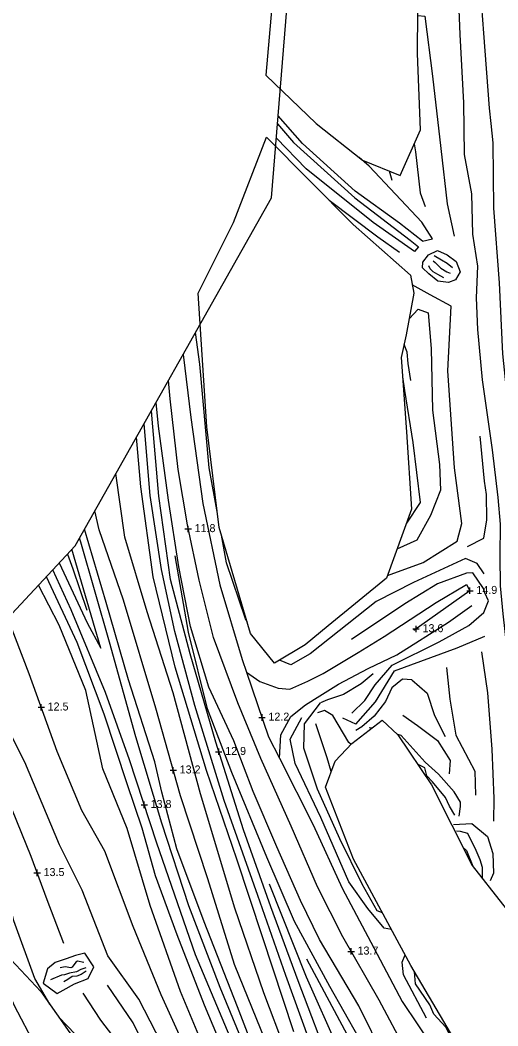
# Model space of a CAD drawing. Extents: x 2316231 to 2323598, y 363169 to 371906.
# Drawn here: x 2321107 to 2321405, y 366202 to 366831 of the extents above; entities that cross this region are included whole.
import ezdxf

# ---------------------------------------------------------------- set-up
doc = ezdxf.new("R2010")
doc.units = 0
for name, color, linetype in [('RD_DTM_BkLn1', 7, 'Continuous'), ('RD_DTM_Holes', 7, 'Continuous'), ('RD_DTM_TinHull', 7, 'Continuous'), ('RD_DTM_Void', 7, 'Continuous'), ('RD_EX_Road', 7, 'Continuous')]:
    doc.layers.add(name, color=color, linetype=linetype)

msp = doc.modelspace()

# ---------------------------------------------------------------- linework, layer by layer
at = {"layer": 'RD_DTM_BkLn1'}
for p, q in [((2321339.3, 366730.753), (2321337.761, 366736.663)), ((2321345.792, 366608.142), (2321346.942, 366599.484)), ((2321316.687, 366391.078), (2321308.58, 366394.668)), ((2321326.573, 366388.467), (2321324.896, 366388.735)), ((2321322.227, 366176.768), (2321286.129, 366244.099))]:
    msp.add_line(p, q, dxfattribs=at)
for points in [[(2321392.015, 366881.372), (2321396.374, 366822.775), (2321399.822, 366775.967), (2321400.981, 366766.369), (2321402.253, 366754.391), (2321402.591, 366713.426), (2321406.098, 366666.782), (2321408.326, 366622.456), (2321413.754, 366568.343), (2321415.574, 366540.972), (2321417.463, 366532.268), (2321418.219, 366497.974), (2321423.623, 366465.888), (2321430.449, 366426.851), (2321429.824, 366384.972), (2321434.872, 366341.793), (2321438.77, 366297.549), (2321438.463, 366264.756), (2321439.618, 366251.005), (2321438.579, 366238.449)], [(2321380.764, 366842.658), (2321381.552, 366822.071), (2321383.85, 366779.297), (2321384.212, 366747.024), (2321388.792, 366722.481), (2321389.53, 366697.345), (2321392.519, 366677.188), (2321391.778, 366657.5), (2321392.611, 366637.765), (2321395.614, 366606.105), (2321401.71, 366562.557), (2321405.32, 366532.701), (2321406.793, 366516.007), (2321406.656, 366495.976), (2321406.68, 366477.403), (2321408.358, 366460.008), (2321411.703, 366430.631), (2321413.866, 366388.686), (2321413.63, 366360.967), (2321413.282, 366328.886), (2321414.31, 366303.515), (2321414.485, 366283.051), (2321414.278, 366270.925)], [(2321355.375, 366833.939), (2321359.813, 366833.444), (2321364.551, 366796.089), (2321369.667, 366750.88), (2321373.665, 366716.273), (2321378.111, 366696.012)], [(2321267.735, 366766.143), (2321277.699, 366754.508), (2321316.044, 366719.899), (2321350.654, 366693.54), (2321355.864, 366689.339), (2321353.23, 366686.324), (2321327.395, 366704.479), (2321285.614, 366738.155), (2321267.019, 366757.34)], [(2321358.198, 366692.823), (2321343.843, 366704.098), (2321316.26, 366724.179), (2321283.424, 366753.967), (2321268.15, 366771.25)], [(2321353.022, 366753.623), (2321353.855, 366748.678), (2321356.899, 366722.979), (2321359.874, 366714.454)], [(2321358.198, 366692.823), (2321364.437, 366694.227), (2321357.848, 366704.819), (2321325.046, 366739.671), (2321318.662, 366745.218)], [(2321343.893, 366685.886), (2321330.425, 366695.347), (2321299.976, 366718.381)], [(2321361.967, 366684.409), (2321367.596, 366687.019), (2321373.691, 366684.317), (2321379.192, 366680.068), (2321381.786, 366673.808), (2321378.788, 366668.8), (2321374.576, 366666.998), (2321367.85, 366667.884), (2321362.282, 366672.472), (2321358.293, 366676.116), (2321358.446, 366679.65), (2321361.967, 366684.409)], [(2321364.904, 366680.609), (2321366.145, 366679.574), (2321369.737, 366675.921), (2321373.443, 366673.609), (2321375.444, 366672.79)], [(2321376.903, 366676.28), (2321373.584, 366678.939), (2321370.064, 366681.04), (2321365.614, 366683.707)], [(2321371.505, 366670.04), (2321367.762, 366672.038), (2321364.914, 366673.609), (2321363.061, 366675.535), (2321362.27, 366677.547)], [(2321336.412, 366483.939), (2321358.713, 366492.023), (2321379.84, 366505.423), (2321382.773, 366516.358), (2321378.345, 366551.237), (2321374.011, 366611.782), (2321376.19, 366652.205), (2321363.114, 366659.423), (2321351.842, 366665.631)], [(2321349.919, 366644.31), (2321355.655, 366650.35), (2321361.811, 366648.103), (2321363.7, 366625.783), (2321364.499, 366587.277), (2321368.827, 366553.192), (2321369.593, 366537.204), (2321363.301, 366521.415), (2321354.667, 366505.992), (2321342.334, 366500.324)], [(2321230.249, 366522.634), (2321224.95, 366551.225), (2321219.234, 366616.05), (2321216.591, 366635.85)], [(2321350.893, 366605.699), (2321349.275, 366616.49), (2321348.646, 366623.495), (2321346.739, 366628.351)], [(2321348.15, 366186.893), (2321331.232, 366218.438), (2321308.543, 366258.039), (2321292.715, 366289.297), (2321276.233, 366327.234), (2321257.319, 366369.632), (2321242.916, 366404.393), (2321227.689, 366445.074), (2321218.8, 366481.104), (2321211.429, 366515.501), (2321205.646, 366550.168), (2321200.699, 366594.349), (2321199.591, 366605.689)], [(2321346.942, 366599.484), (2321352.32, 366567.049), (2321356.789, 366529.615), (2321348.26, 366516.721)], [(2321301.702, 366175.097), (2321280.565, 366230.673), (2321263.475, 366276.886), (2321246.42, 366324.965), (2321229.201, 366379.671), (2321213.13, 366435.047), (2321200.953, 366481.482), (2321193.69, 366533.508), (2321189.529, 366581.697), (2321189.106, 366587.086)], [(2321292.167, 366180.958), (2321272.992, 366233.91), (2321255.426, 366283.859), (2321234.365, 366343.224), (2321216.164, 366402.709), (2321203.601, 366449.019), (2321195.314, 366487.774), (2321188.211, 366534.023), (2321184.436, 366578.801)], [(2321277.994, 366198.719), (2321258.305, 366258.009), (2321242.246, 366306.595), (2321223.445, 366361.989), (2321203.844, 366426.687), (2321190.102, 366483.073), (2321182.297, 366539.349), (2321179.687, 366570.375)], [(2321386.397, 366501.972), (2321396.571, 366507.257), (2321398.399, 366518.655), (2321398.146, 366534.5), (2321397.024, 366542.779), (2321394.3, 366570.903)], [(2321272.7, 366187.357), (2321259.187, 366223.155), (2321241.08, 366276.024), (2321219.601, 366347.455), (2321202.66, 366410.513), (2321186.289, 366461.213), (2321172.327, 366507.777), (2321166.852, 366547.603)], [(2321260.269, 366193.113), (2321240.792, 366240.711), (2321224.219, 366294.328), (2321207.131, 366346.117), (2321191.769, 366401.079), (2321171.604, 366468.511), (2321156.376, 366512.529), (2321153.71, 366524.287)], [(2321258.386, 366173.779), (2321242.805, 366214.365), (2321221.841, 366267.452), (2321204.934, 366313.185), (2321195.458, 366348.589), (2321191.131, 366367.553), (2321174.763, 366418.778), (2321160.755, 366467.057), (2321147.297, 366512.909)], [(2321248.686, 366455.076), (2321247.697, 366456.919), (2321235.943, 366491.906), (2321232.758, 366509.09)], [(2321252.801, 366176.011), (2321231.979, 366226.491), (2321212.413, 366277.422), (2321195.559, 366329.186), (2321179.21, 366383.175), (2321162.803, 366442.321), (2321144.808, 366504.734), (2321144.106, 366507.248)], [(2321131.434, 366491.793), (2321148.849, 366454.259), (2321157.328, 366438.486), (2321139.384, 366500.328)], [(2321136.559, 366497.295), (2321139.841, 366488.061), (2321148.706, 366462.24)], [(2321327.165, 366179.472), (2321300.339, 366227.015), (2321278.298, 366267.649), (2321261.143, 366307.819), (2321239.141, 366360.878), (2321224.082, 366400.555), (2321212.067, 366448.483), (2321203.9, 366496.151)], [(2321396.815, 366484.948), (2321392.391, 366491.477), (2321385.12, 366494.467), (2321352.678, 366479.581), (2321329.368, 366467.735), (2321288.181, 366434.895), (2321275.967, 366428.177), (2321268.937, 366430.92)], [(2321246.543, 366175.521), (2321216.416, 366246.921), (2321192.369, 366316.631), (2321175.26, 366368.689), (2321160.219, 366410.815), (2321138.931, 366462.563), (2321127.39, 366487.452)], [(2321314.038, 366397.828), (2321322.307, 366405.879), (2321328.801, 366415.588), (2321339.328, 366427.953), (2321368.664, 366442.499), (2321387.191, 366452.732), (2321396.627, 366460.835), (2321399.581, 366468.024), (2321397.259, 366473.057), (2321396.344, 366475.735), (2321389.656, 366485.534), (2321385.653, 366485.41), (2321367.559, 366478.802), (2321347.139, 366466.307), (2321313.98, 366443.842)], [(2321226.83, 366176.404), (2321207.135, 366223.931), (2321188.206, 366277.599), (2321173.929, 366325.811), (2321158.597, 366363.074), (2321147.977, 366412.054), (2321131.316, 366452.804), (2321118.411, 366477.812)], [(2321238.425, 366176.556), (2321222.092, 366215.463), (2321205.055, 366259.307), (2321191.459, 366296.15), (2321183.264, 366326.085), (2321173.84, 366353.695), (2321159.577, 366397.181), (2321142.653, 366442.133), (2321123.393, 366483.161)], [(2321334.293, 366445.826), (2321366.732, 366466.954), (2321385.697, 366478.246), (2321387.911, 366474.404), (2321352.833, 366449.456)], [(2321342.148, 366434.315), (2321374.419, 366454.803), (2321389.142, 366465.074)], [(2321217.85, 366171.777), (2321195.092, 366221.773), (2321177.651, 366264.476), (2321159.843, 366311.615), (2321145.632, 366336.983), (2321130.053, 366374.015), (2321112.686, 366422.481), (2321099.314, 366457.31)], [(2321316.687, 366391.078), (2321328.868, 366404.924), (2321340.831, 366424.268), (2321379.826, 366438.643), (2321397.214, 366446.049)], [(2321257.002, 366440.023), (2321256.59, 366440.361), (2321256.311, 366440.881)], [(2321205.698, 366171.431), (2321181.155, 366219.069), (2321161.671, 366246.316), (2321145.676, 366287.224), (2321131.683, 366315.53), (2321109.87, 366367.188), (2321090.922, 366404.593), (2321078.335, 366434.787)], [(2321395.186, 366436.134), (2321398.872, 366410.535), (2321401.514, 366375.482), (2321402.866, 366344.614), (2321402.513, 366330.453)], [(2321134.19, 366254.005), (2321123.83, 366281.237), (2321113.911, 366308.29), (2321099.216, 366344.744), (2321071.974, 366409.506), (2321066.365, 366421.937)], [(2321327.472, 366422.504), (2321319.974, 366416.174), (2321309.008, 366409.564), (2321298.94, 366406.168), (2321294.494, 366404.401)], [(2321373.267, 366426.356), (2321375.303, 366406.73), (2321378.998, 366384.118), (2321390.978, 366361.624), (2321391.4, 366346.676)], [(2321351.632, 366418.804), (2321345.754, 366419.089), (2321339.113, 366413.628), (2321335.229, 366405.278), (2321328.108, 366396.051), (2321320.386, 366389.442), (2321316.648, 366387.088)], [(2321351.632, 366418.804), (2321361.188, 366410.35), (2321365.712, 366396.365), (2321372.377, 366383.276)], [(2321125.464, 366216.064), (2321116.283, 366232.078), (2321103.125, 366268.101), (2321096.609, 366294.63), (2321085.395, 366321.552), (2321073.241, 366354.302), (2321055.057, 366409.47), (2321054.967, 366409.7)], [(2321333.265, 366273.138), (2321330.04, 366274.377), (2321320.657, 366290.984), (2321306.594, 366319.326), (2321292.678, 366350.408), (2321284.127, 366376.087), (2321284.487, 366391.216), (2321294.494, 366404.401)], [(2321313.634, 366378.32), (2321312.233, 366379.523), (2321302.303, 366396.379), (2321297.11, 366399.612), (2321292.701, 366398.02)], [(2321345.939, 366396.722), (2321355.112, 366390.278), (2321367.728, 366380.765), (2321375.448, 366368.345), (2321374.843, 366359.973)], [(2321338.871, 366262.745), (2321334.294, 366263.579), (2321324.111, 366275.817), (2321312.173, 366292.396), (2321294.715, 366332.672), (2321278.659, 366366.418), (2321275.613, 366381.547), (2321282.951, 366395.182)], [(2321301.323, 366361.501), (2321298.646, 366369.979), (2321291.663, 366391.249)], [(2321381.184, 366333.551), (2321381.96, 366339.612), (2321382.025, 366342.295), (2321378.114, 366348.738), (2321368.319, 366359.679), (2321360.017, 366367.214), (2321344.859, 366383.826), (2321342.791, 366384.49)], [(2321378.528, 366334.234), (2321375.206, 366339.67), (2321372.549, 366345.265), (2321364.6, 366354.898), (2321360.893, 366358.796), (2321359.737, 366363.798), (2321355.231, 366366.113)], [(2321377.567, 366328.372), (2321389.178, 366328.864), (2321398.959, 366320.84), (2321402.21, 366310.12), (2321402.628, 366297.902), (2321400.623, 366293.039)], [(2321395.795, 366294.375), (2321395.698, 366301.333), (2321394.355, 366306.172), (2321391.735, 366312.035), (2321386.511, 366322.629), (2321382.016, 366323.955), (2321379.544, 366324.077)], [(2321383.546, 366314.16), (2321385.668, 366311.96), (2321389.685, 366302.249)], [(2321306.074, 366187.392), (2321285.761, 366232.924), (2321262.685, 366291.02)], [(2321140.959, 366228.7), (2321149.534, 366232.083), (2321153.083, 366239.339), (2321147.414, 366247.941), (2321141.57, 366246.371), (2321135.816, 366244.439), (2321128.975, 366242.071), (2321124.059, 366238.08), (2321121.467, 366229.231), (2321130.207, 366222.672), (2321133.885, 366224.829), (2321140.959, 366228.7)], [(2321360.813, 366207.292), (2321346.38, 366234.423), (2321345.629, 366242.338), (2321347.403, 366246.924)], [(2321148.074, 366238.65), (2321144.94, 366237.727), (2321142.212, 366236.194), (2321137.889, 366235.372), (2321134.756, 366234.436), (2321132.922, 366234.111), (2321125.995, 366231.16)], [(2321146.721, 366242.148), (2321142.841, 366242.886), (2321141.694, 366242.311), (2321139.49, 366239.164), (2321138.6, 366238.692), (2321135.186, 366239.252), (2321132.102, 366238.643)], [(2321148.2, 366236.631), (2321145.198, 366234.505), (2321142.415, 366233.509), (2321139.578, 366233.225), (2321136.696, 366231.425), (2321134.388, 366230.005)], [(2321381.088, 366185.114), (2321372.744, 366201.657), (2321365.438, 366209.827), (2321362.911, 366215.561), (2321353.959, 366228.701), (2321353.362, 366236.235)], [(2321194.551, 366170.281), (2321177.542, 366204.311), (2321161.58, 366227.941)], [(2321183.535, 366168.208), (2321169.755, 366189.956), (2321157.441, 366206.094), (2321146.286, 366222.901)], [(2321161.522, 366174.213), (2321141.489, 366197.161), (2321130.996, 366208.151)]]:
    msp.add_lwpolyline(points, dxfattribs=at)
at = {"layer": 'RD_DTM_Holes'}
for points in [[(2321266.646, 366868.055), (2321260.533, 366796.556), (2321291.792, 366766.382), (2321320.826, 366743.515), (2321344.409, 366733.973), (2321356.936, 366762.553), (2321355.186, 366810.165), (2321355.607, 366863.176)], [(2321218.277, 366660.367), (2321240.315, 366704.55), (2321260.805, 366757.82), (2321314.95, 366703.304), (2321350.679, 366671.664), (2321352.854, 366660.379), (2321348.114, 366634.43), (2321344.902, 366620.23), (2321348.329, 366573.703), (2321351.381, 366525.358), (2321335.815, 366482.286), (2321299.386, 366452.552), (2321285.047, 366440.563), (2321265.835, 366429.063), (2321250.888, 366447.61), (2321231.311, 366514), (2321223.585, 366576.808), (2321218.277, 366660.367)], [(2321501.645, 366129.374), (2321482.332, 366113.897), (2321448.482, 366085.954), (2321421.94, 366124.088), (2321387.469, 366178.393), (2321351.085, 366240.096), (2321315.164, 366306.702), (2321297.668, 366351.552), (2321303.671, 366367.891), (2321314.235, 366378.949), (2321333.048, 366393.462), (2321342.926, 366384.365), (2321363.992, 366353.117), (2321389.36, 366302.578), (2321408.27, 366278.473), (2321426.963, 366254.988), (2321441.718, 366233.98), (2321461.14, 366209.709), (2321468.798, 366189.851), (2321474.608, 366181.873), (2321493.077, 366144.596), (2321501.645, 366129.374)], [(2321158.426, 366176.083), (2321166.41, 366170.04), (2321183.862, 366166.03), (2321195.081, 366160.62), (2321197.85, 366148.543), (2321190.533, 366135.008), (2321176.38, 366129.7), (2321162.629, 366130.048), (2321147.956, 366146.598), (2321125.36, 366173.244), (2321103.426, 366214.922), (2321089.457, 366246.833), (2321098.094, 366247.287), (2321119.996, 366223.886), (2321147.771, 366184.157), (2321158.426, 366176.083)]]:
    msp.add_lwpolyline(points, dxfattribs=at)
at = {"layer": 'RD_DTM_TinHull'}
msp.add_lwpolyline([(2318009.783, 367630.234), (2318999.407, 367049.655), (2319281.252, 367000.442), (2319521.217, 366961.394), (2320716.689, 366226.888), (2320934.852, 366280.749), (2321141.465, 366502.562), (2321263.978, 366719.924), (2321282.537, 366948.249), (2321279.947, 367175.232), (2321214.652, 367465.641), (2321221.515, 367818.629), (2321207.427, 368150.673), (2321267.86, 368369.229), (2321400.963, 368599.408), (2321534.916, 368777.939)], dxfattribs=at)
at = {"layer": 'RD_DTM_Void'}
for p, q in [((2321211.957, 366511.039), (2321211.957, 366515.039)), ((2321209.957, 366513.039), (2321213.957, 366513.039)), ((2321385.911, 366474.404), (2321389.911, 366474.404)), ((2321387.911, 366472.404), (2321387.911, 366476.404)), ((2321354.292, 366448.493), (2321354.292, 366452.493)), ((2321352.292, 366450.493), (2321356.292, 366450.493)), ((2321118.186, 366401.551), (2321122.186, 366401.551)), ((2321120.186, 366399.551), (2321120.186, 366403.551)), ((2321258.047, 366393.192), (2321258.047, 366397.192)), ((2321256.047, 366395.192), (2321260.047, 366395.192)), ((2321229.061, 366373.761), (2321233.061, 366373.761)), ((2321231.061, 366371.761), (2321231.061, 366375.761)), ((2321202.638, 366360.194), (2321202.638, 366364.194)), ((2321200.638, 366362.194), (2321204.638, 366362.194)), ((2321182.488, 366340.613), (2321186.488, 366340.613)), ((2321184.488, 366338.613), (2321184.488, 366342.613)), ((2321115.655, 366298.079), (2321119.655, 366298.079)), ((2321117.655, 366296.079), (2321117.655, 366300.079)), ((2321313.705, 366247.029), (2321313.705, 366251.029)), ((2321311.705, 366249.029), (2321315.705, 366249.029))]:
    msp.add_line(p, q, dxfattribs=at)
at = {"layer": 'RD_EX_Road'}
for points in [[(2321208.76, 366621.956), (2321213.499, 366582.699), (2321220.995, 366528.969), (2321231.765, 366478.04), (2321245.575, 366431.523), (2321248.292, 366423.607)], [(2321334.587, 366182.405), (2321318.55, 366215.036), (2321293.936, 366256.33), (2321282.098, 366280.737), (2321267.359, 366314.286), (2321252.429, 366348.934), (2321240.372, 366380.505), (2321224.758, 366414.072), (2321213.387, 366452.079), (2321206.024, 366489.439), (2321199.566, 366531.076), (2321193.372, 366577.295), (2321191.878, 366592.004)], [(2321248.292, 366423.607), (2321256.679, 366417.575), (2321268.097, 366413.519), (2321275.418, 366412.792), (2321286.734, 366417.801), (2321296.206, 366422.648), (2321318.067, 366435.845), (2321334.293, 366445.826)], [(2321268.997, 366369.705), (2321269.857, 366384.398), (2321275.99, 366395.813), (2321285.175, 366403.03), (2321294.198, 366408.802), (2321305.902, 366416.013), (2321324.356, 366425.757), (2321342.148, 366434.315)], [(2321248.292, 366423.607), (2321262.184, 366383.144), (2321268.997, 366369.705)], [(2321268.997, 366369.705), (2321290.064, 366328.154), (2321308.075, 366288.597), (2321325.915, 366254.676), (2321345.519, 366217.769), (2321365.212, 366188.525)]]:
    msp.add_lwpolyline(points, dxfattribs=at)

# ---------------------------------------------------------------- texts
at = {"layer": 'RD_DTM_Void'}
for s, p in [('11.8', (2321215.957, 366511.039)), ('14.9', (2321391.911, 366472.404)), ('13.6', (2321358.292, 366448.493)), ('12.5', (2321124.186, 366399.551)), ('12.2', (2321262.047, 366393.192)), ('12.9', (2321235.061, 366371.761)), ('13.2', (2321206.638, 366360.194)), ('13.8', (2321188.488, 366338.613)), ('13.5', (2321121.655, 366296.079)), ('13.7', (2321317.705, 366247.029))]:
    msp.add_text(s, height=5, dxfattribs=at).set_placement(p)

doc.saveas('drawing.dxf')
